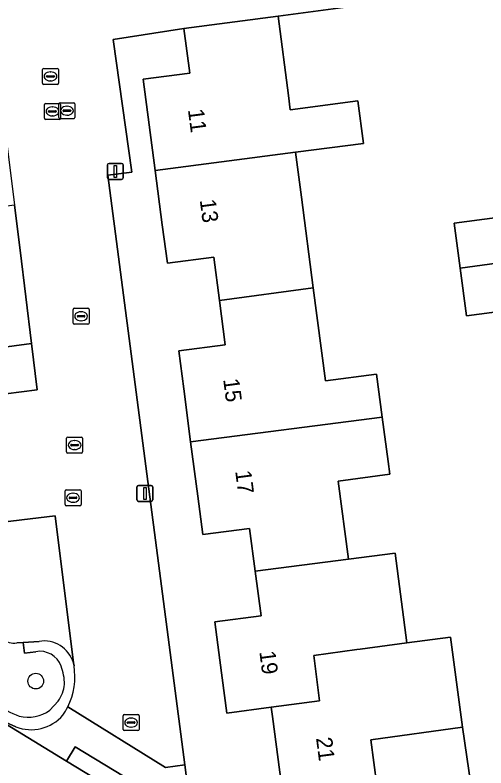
# Model space of a CAD drawing. Extents: x 158472 to 159562, y 388525 to 389606.
# Drawn here: x 159339.84 to 159369.27, y 388907.81 to 388954.85 of the extents above; entities that cross this region are included whole.
import ezdxf

# ---------------------------------------------------------------- set-up
doc = ezdxf.new("R2010")
doc.units = 0
for name, color, linetype in [('IMGEO_Boom', 7, 'Continuous'), ('IMGEO_Brandkraan', 7, 'Continuous'), ('IMGEO_Erf', 7, 'Continuous'), ('IMGEO_Kolk', 7, 'Continuous'), ('IMGEO_Lichtmast', 7, 'Continuous'), ('IMGEO_Pand', 7, 'Continuous'), ('IMGEO_Pand_nummerreeks', 7, 'Continuous'), ('IMGEO_Parkeervlak_open', 7, 'Continuous'), ('IMGEO_Rijbaan_lokaal_open', 7, 'Continuous'), ('IMGEO_Rioolput', 7, 'Continuous'), ('IMGEO_Voetpad_open', 7, 'Continuous')]:
    doc.layers.add(name, color=color, linetype=linetype)

msp = doc.modelspace()

# ---------------------------------------------------------------- linework, layer by layer
at = {"layer": 'IMGEO_Boom'}
msp.add_circle((159341.134, 388913.23), 0.489, dxfattribs=at)
at = {"layer": 'IMGEO_Brandkraan'}
for p, q in [((159342.581, 388948.447), (159342.581, 388949.299)), ((159342.656, 388949.373), (159343.508, 388949.373)), ((159343.069, 388949.153), (159343.094, 388949.153)), ((159343.582, 388949.299), (159343.582, 388948.447)), ((159342.84, 388948.867), (159342.84, 388948.879)), ((159343.278, 388948.83), (159342.88, 388948.83)), ((159342.883, 388948.916), (159343.281, 388948.916)), ((159343.324, 388948.879), (159343.324, 388948.867)), ((159343.508, 388948.373), (159342.656, 388948.373)), ((159343.092, 388948.593), (159343.067, 388948.593))]:
    msp.add_line(p, q, dxfattribs=at)
for points in [[(159342.581, 388948.447), (159342.581, 388949.299)], [(159342.656, 388949.373), (159343.508, 388949.373)], [(159343.582, 388949.299), (159343.582, 388948.447)], [(159343.508, 388948.373), (159342.656, 388948.373)]]:
    msp.add_lwpolyline(points, dxfattribs=at)
for centre, radius, start, end in [((159342.658, 388949.297), 0.0765, 91.552, 178.448), ((159342.658, 388949.297), 0.0765, 91.552, 178.448), ((159343.506, 388949.297), 0.0765, 1.552, 88.448), ((159343.506, 388949.297), 0.0765, 1.552, 88.448), ((159342.88, 388948.876), 0.0403, 85.8775, 175.7526), ((159342.877, 388948.866), 0.0366, 178.938, 274.7102), ((159343.281, 388948.873), 0.043, 264.8664, 352.4533), ((159343.285, 388948.878), 0.0386, 1.7309, 96.639), ((159342.658, 388948.449), 0.0765, 181.552, 268.448), ((159342.658, 388948.449), 0.0765, 181.552, 268.448), ((159343.506, 388948.449), 0.0765, 271.552, 358.448), ((159343.506, 388948.449), 0.0765, 271.552, 358.448)]:
    msp.add_arc(centre, radius, start, end, dxfattribs=at)
for centre, major_axis, ratio, start_param, end_param in [((159343.068, 388948.873), (-0.387, 0.002), 0.722429, 4.712389, 7.853982), ((159343.093, 388948.873), (-0.39, 0.002), 0.717154, 1.570796, 4.712389)]:
    msp.add_ellipse(centre, major_axis=major_axis, ratio=ratio, start_param=start_param, end_param=end_param, dxfattribs=at)
at = {"layer": 'IMGEO_Erf'}
for points in [[(159370.962, 388956.758), (159356.273, 388954.78), (159356.923, 388949.823), (159357.04, 388948.931), (159361.271, 388949.486), (159361.619, 388946.832), (159357.37, 388946.276), (159357.737, 388943.477), (159358.48, 388937.806), (159359.242, 388931.995), (159362.437, 388932.414), (159362.789, 388929.729), (159363.153, 388926.947), (159363.257, 388926.155), (159360.031, 388925.733), (159360.67, 388920.858), (159363.593, 388921.234), (159364.317, 388915.616), (159367.061, 388915.976), (159367.797, 388910.364), (159368.611, 388904.796), (159371.665, 388905.196)], [(159356.591, 388905.964), (159355.929, 388911.012), (159355.87, 388911.458), (159355.851, 388911.603), (159353.064, 388911.239), (159352.629, 388914.55), (159352.317, 388916.932), (159355.212, 388917.311), (159354.845, 388920.108), (159354.495, 388922.774), (159351.572, 388922.391), (159351.257, 388924.791), (159350.812, 388928.189), (159350.378, 388931.498), (159350.067, 388933.871), (159352.98, 388934.253), (159352.617, 388937.019), (159352.263, 388939.719), (159349.356, 388939.338), (159349.04, 388941.749), (159348.597, 388945.129), (159347.847, 388950.845), (159350.761, 388951.227), (159350.396, 388954.01), (159345.972, 388953.319), (159347.141, 388945.039), (159345.643, 388944.841), (159350.443, 388907.994), (159350.822, 388905.086)], [(159372.631, 388936.657), (159368.051, 388936.054), (159367.658, 388939.038), (159367.288, 388941.844), (159371.868, 388942.447)]]:
    msp.add_lwpolyline(points, dxfattribs=at)
msp.add_lwpolyline([(159337.276, 388930.929), (159341.23, 388931.435), (159340.873, 388934.316), (159335.124, 388933.564), (159335.499, 388930.701)], close=True, dxfattribs=at)
at = {"layer": 'IMGEO_Kolk'}
for p, q in [((159341.674, 388948.401), (159341.674, 388949.253)), ((159341.749, 388949.327), (159342.601, 388949.327)), ((159342.162, 388949.107), (159342.187, 388949.107)), ((159342.675, 388949.253), (159342.675, 388948.401)), ((159341.933, 388948.821), (159341.933, 388948.833)), ((159342.371, 388948.784), (159341.973, 388948.784)), ((159341.976, 388948.87), (159342.374, 388948.87)), ((159342.417, 388948.833), (159342.417, 388948.821)), ((159342.601, 388948.327), (159341.749, 388948.327)), ((159342.185, 388948.547), (159342.16, 388948.547)), ((159343.465, 388935.604), (159343.465, 388936.456)), ((159343.54, 388936.53), (159344.392, 388936.53)), ((159344.466, 388936.456), (159344.466, 388935.604)), ((159343.724, 388936.024), (159343.724, 388936.036)), ((159344.162, 388935.987), (159343.764, 388935.987)), ((159343.767, 388936.073), (159344.165, 388936.073)), ((159343.953, 388936.31), (159343.978, 388936.31)), ((159344.208, 388936.036), (159344.208, 388936.024)), ((159344.392, 388935.53), (159343.54, 388935.53)), ((159343.976, 388935.75), (159343.951, 388935.75)), ((159342.962, 388924.26), (159342.962, 388925.112)), ((159343.037, 388925.186), (159343.889, 388925.186)), ((159343.963, 388925.112), (159343.963, 388924.26)), ((159343.221, 388924.68), (159343.221, 388924.692)), ((159343.659, 388924.643), (159343.261, 388924.643)), ((159343.264, 388924.729), (159343.662, 388924.729)), ((159343.45, 388924.966), (159343.475, 388924.966)), ((159343.705, 388924.692), (159343.705, 388924.68)), ((159343.889, 388924.186), (159343.037, 388924.186)), ((159343.473, 388924.406), (159343.448, 388924.406)), ((159346.591, 388910.213), (159346.591, 388911.065)), ((159346.666, 388911.139), (159347.518, 388911.139)), ((159347.592, 388911.065), (159347.592, 388910.213)), ((159346.85, 388910.633), (159346.85, 388910.645)), ((159347.288, 388910.596), (159346.89, 388910.596)), ((159346.893, 388910.682), (159347.291, 388910.682)), ((159347.079, 388910.919), (159347.104, 388910.919)), ((159347.334, 388910.645), (159347.334, 388910.633)), ((159347.518, 388910.139), (159346.666, 388910.139)), ((159347.102, 388910.359), (159347.077, 388910.359))]:
    msp.add_line(p, q, dxfattribs=at)
for points in [[(159341.674, 388948.401), (159341.674, 388949.253)], [(159341.749, 388949.327), (159342.601, 388949.327)], [(159342.675, 388949.253), (159342.675, 388948.401)], [(159342.601, 388948.327), (159341.749, 388948.327)], [(159343.465, 388935.604), (159343.465, 388936.456)], [(159343.54, 388936.53), (159344.392, 388936.53)], [(159344.466, 388936.456), (159344.466, 388935.604)], [(159344.392, 388935.53), (159343.54, 388935.53)], [(159342.962, 388924.26), (159342.962, 388925.112)], [(159343.037, 388925.186), (159343.889, 388925.186)], [(159343.963, 388925.112), (159343.963, 388924.26)], [(159343.889, 388924.186), (159343.037, 388924.186)], [(159346.591, 388910.213), (159346.591, 388911.065)], [(159346.666, 388911.139), (159347.518, 388911.139)], [(159347.592, 388911.065), (159347.592, 388910.213)], [(159347.518, 388910.139), (159346.666, 388910.139)]]:
    msp.add_lwpolyline(points, dxfattribs=at)
for centre, radius, start, end in [((159341.751, 388949.251), 0.0765, 91.552, 178.448), ((159341.751, 388949.251), 0.0765, 91.552, 178.448), ((159342.599, 388949.251), 0.0765, 1.552, 88.448), ((159342.599, 388949.251), 0.0765, 1.552, 88.448), ((159341.973, 388948.83), 0.0403, 85.8775, 175.7526), ((159341.97, 388948.82), 0.0366, 178.938, 274.7102), ((159342.374, 388948.827), 0.043, 264.8664, 352.4533), ((159342.378, 388948.832), 0.0386, 1.7309, 96.639), ((159341.751, 388948.403), 0.0765, 181.552, 268.448), ((159341.751, 388948.403), 0.0765, 181.552, 268.448), ((159342.599, 388948.403), 0.0765, 271.552, 358.448), ((159342.599, 388948.403), 0.0765, 271.552, 358.448), ((159343.542, 388936.454), 0.0765, 91.552, 178.448), ((159343.542, 388936.454), 0.0765, 91.552, 178.448), ((159344.39, 388936.454), 0.0765, 1.552, 88.448), ((159344.39, 388936.454), 0.0765, 1.552, 88.448), ((159343.764, 388936.033), 0.0403, 85.8775, 175.7526), ((159343.761, 388936.023), 0.0366, 178.938, 274.7102), ((159344.165, 388936.03), 0.043, 264.8664, 352.4533), ((159344.169, 388936.035), 0.0386, 1.7309, 96.639), ((159343.542, 388935.606), 0.0765, 181.552, 268.448), ((159343.542, 388935.606), 0.0765, 181.552, 268.448), ((159344.39, 388935.606), 0.0765, 271.552, 358.448), ((159344.39, 388935.606), 0.0765, 271.552, 358.448), ((159343.039, 388925.11), 0.0765, 91.552, 178.448), ((159343.039, 388925.11), 0.0765, 91.552, 178.448), ((159343.887, 388925.11), 0.0765, 1.552, 88.448), ((159343.887, 388925.11), 0.0765, 1.552, 88.448), ((159343.261, 388924.689), 0.0403, 85.8775, 175.7526), ((159343.258, 388924.679), 0.0366, 178.938, 274.7102), ((159343.662, 388924.686), 0.043, 264.8664, 352.4533), ((159343.666, 388924.691), 0.0386, 1.7309, 96.639), ((159343.039, 388924.262), 0.0765, 181.552, 268.448), ((159343.039, 388924.262), 0.0765, 181.552, 268.448), ((159343.887, 388924.262), 0.0765, 271.552, 358.448), ((159343.887, 388924.262), 0.0765, 271.552, 358.448), ((159346.668, 388911.063), 0.0765, 91.552, 178.448), ((159346.668, 388911.063), 0.0765, 91.552, 178.448), ((159347.516, 388911.063), 0.0765, 1.552, 88.448), ((159347.516, 388911.063), 0.0765, 1.552, 88.448), ((159346.89, 388910.642), 0.0403, 85.8775, 175.7526), ((159346.887, 388910.632), 0.0366, 178.938, 274.7102), ((159347.291, 388910.639), 0.043, 264.8664, 352.4533), ((159347.295, 388910.644), 0.0386, 1.7309, 96.639), ((159346.668, 388910.215), 0.0765, 181.552, 268.448), ((159346.668, 388910.215), 0.0765, 181.552, 268.448), ((159347.516, 388910.215), 0.0765, 271.552, 358.448), ((159347.516, 388910.215), 0.0765, 271.552, 358.448)]:
    msp.add_arc(centre, radius, start, end, dxfattribs=at)
for centre, major_axis, ratio, start_param, end_param in [((159342.161, 388948.827), (-0.387, 0.002), 0.722429, 4.712389, 7.853982), ((159342.186, 388948.827), (-0.39, 0.002), 0.717154, 1.570796, 4.712389), ((159343.952, 388936.03), (-0.387, 0.002), 0.722429, 4.712389, 7.853982), ((159343.977, 388936.03), (-0.39, 0.002), 0.717154, 1.570796, 4.712389), ((159343.449, 388924.686), (-0.387, 0.002), 0.722429, 4.712389, 7.853982), ((159343.474, 388924.686), (-0.39, 0.002), 0.717154, 1.570796, 4.712389), ((159347.078, 388910.639), (-0.387, 0.002), 0.722429, 4.712389, 7.853982), ((159347.103, 388910.639), (-0.39, 0.002), 0.717154, 1.570796, 4.712389)]:
    msp.add_ellipse(centre, major_axis=major_axis, ratio=ratio, start_param=start_param, end_param=end_param, dxfattribs=at)
at = {"layer": 'IMGEO_Lichtmast'}
for p, q in [((159345.611, 388944.68), (159345.611, 388945.48)), ((159345.611, 388945.48), (159345.611, 388944.68)), ((159345.711, 388945.58), (159346.501, 388945.58)), ((159346.501, 388945.58), (159345.711, 388945.58)), ((159346.601, 388945.48), (159346.601, 388944.68)), ((159346.601, 388944.68), (159346.601, 388945.48)), ((159346.501, 388944.58), (159345.711, 388944.58)), ((159345.711, 388944.58), (159346.501, 388944.58)), ((159347.457, 388924.564), (159347.457, 388925.364)), ((159347.457, 388925.364), (159347.457, 388924.564)), ((159347.557, 388925.464), (159348.347, 388925.464)), ((159348.347, 388925.464), (159347.557, 388925.464)), ((159348.447, 388925.364), (159348.447, 388924.564)), ((159348.447, 388924.564), (159348.447, 388925.364)), ((159348.347, 388924.464), (159347.557, 388924.464)), ((159347.557, 388924.464), (159348.347, 388924.464))]:
    msp.add_line(p, q, dxfattribs=at)
for points in [[(159346.031, 388945.455), (159346.181, 388945.455), (159346.181, 388944.705), (159346.031, 388944.705), (159346.031, 388945.455)], [(159347.877, 388925.339), (159348.027, 388925.339), (159348.027, 388924.589), (159347.877, 388924.589), (159347.877, 388925.339)]]:
    msp.add_lwpolyline(points, dxfattribs=at)
for centre, start, end in [((159345.711, 388945.48), 90, 180), ((159345.711, 388945.48), 90, 180), ((159346.501, 388945.48), 0, 90), ((159346.501, 388945.48), 360, 90), ((159345.711, 388944.68), 180, 270), ((159345.711, 388944.68), 180, 270), ((159346.501, 388944.68), 270, 0), ((159346.501, 388944.68), 270, 0), ((159347.557, 388925.364), 90, 180), ((159347.557, 388925.364), 90, 180), ((159348.347, 388925.364), 0, 90), ((159348.347, 388925.364), 360, 90), ((159347.557, 388924.564), 180, 270), ((159347.557, 388924.564), 180, 270), ((159348.347, 388924.564), 270, 0), ((159348.347, 388924.564), 270, 0)]:
    msp.add_arc(centre, 0.1, start, end, dxfattribs=at)
at = {"layer": 'IMGEO_Pand'}
for points in [[(159357.37, 388946.276), (159361.619, 388946.832), (159361.271, 388949.486), (159357.04, 388948.931), (159356.923, 388949.823), (159356.273, 388954.78), (159350.396, 388954.01), (159350.761, 388951.227), (159347.847, 388950.845), (159348.597, 388945.129)], [(159357.37, 388946.276), (159348.597, 388945.129), (159349.04, 388941.749), (159349.356, 388939.338), (159352.263, 388939.719), (159352.617, 388937.019), (159358.48, 388937.806), (159357.737, 388943.477)], [(159340.148, 388940.163), (159339.799, 388942.974), (159331.161, 388941.841), (159331.911, 388936.146), (159329.032, 388935.767), (159329.434, 388932.718), (159329.799, 388929.953), (159335.499, 388930.701), (159335.124, 388933.564), (159340.873, 388934.316)], [(159367.658, 388939.038), (159372.236, 388939.653), (159371.868, 388942.447), (159367.288, 388941.844)], [(159367.658, 388939.038), (159368.051, 388936.054), (159372.631, 388936.657), (159372.236, 388939.653)], [(159362.789, 388929.729), (159362.437, 388932.414), (159359.242, 388931.995), (159358.48, 388937.806), (159352.617, 388937.019), (159352.98, 388934.253), (159350.067, 388933.871), (159350.378, 388931.498), (159350.812, 388928.189)], [(159362.789, 388929.729), (159350.812, 388928.189), (159351.257, 388924.791), (159351.572, 388922.391), (159354.495, 388922.774), (159354.845, 388920.108), (159360.67, 388920.858), (159360.031, 388925.733), (159363.257, 388926.155), (159363.153, 388926.947)], [(159360.67, 388920.858), (159354.845, 388920.108), (159355.212, 388917.311), (159352.317, 388916.932), (159352.629, 388914.55), (159353.064, 388911.239), (159355.851, 388911.603), (159358.875, 388911.998), (159358.505, 388914.828), (159361.198, 388915.205), (159361.407, 388915.232), (159364.317, 388915.616), (159363.593, 388921.234)], [(159364.317, 388915.616), (159361.407, 388915.232), (159361.198, 388915.205), (159358.505, 388914.828), (159358.875, 388911.998), (159355.851, 388911.603), (159355.87, 388911.458), (159355.929, 388911.012), (159356.591, 388905.964), (159359.462, 388906.337), (159362.439, 388906.724), (159362.071, 388909.556), (159367.797, 388910.364), (159367.061, 388915.976)], [(159367.797, 388910.364), (159362.071, 388909.556), (159362.439, 388906.724), (159359.462, 388906.337), (159359.482, 388906.186), (159359.515, 388905.933), (159360.221, 388900.549), (159368.035, 388901.574), (159368.145, 388900.742), (159372.18, 388901.27), (159371.665, 388905.196), (159368.611, 388904.796)]]:
    msp.add_lwpolyline(points, close=True, dxfattribs=at)
at = {"layer": 'IMGEO_Parkeervlak_open'}
for points in [[(159343.481, 388914.375), (159342.35, 388923.559), (159337.993, 388923.033)], [(159339.946, 388915.614), (159340.348, 388915.636), (159341.34, 388915.715)]]:
    msp.add_lwpolyline(points, dxfattribs=at)
for centre, radius, start, end in [((159339.776, 388916.73), 1.129, 230.8205, 278.6473), ((159341.665, 388913.854), 1.889, 16.0144, 99.9027)]:
    msp.add_arc(centre, radius, start, end, dxfattribs=at)
at = {"layer": 'IMGEO_Rijbaan_lokaal_open'}
for points in [[(159333.934, 388958.175), (159334.41, 388954.462), (159334.737, 388951.908), (159335.733, 388952.074), (159338.69, 388952.402), (159339.198, 388947.826), (159339.799, 388942.974), (159340.148, 388940.163), (159340.873, 388934.316), (159341.23, 388931.435), (159337.276, 388930.929), (159337.692, 388928.145), (159338.25, 388928.22)], [(159345.643, 388944.841), (159347.141, 388945.039), (159345.972, 388953.319), (159350.396, 388954.01), (159356.273, 388954.78), (159370.962, 388956.758)], [(159343.129, 388911.615), (159349.232, 388907.837), (159350.443, 388907.994), (159345.643, 388944.841)], [(159337.993, 388923.033), (159342.35, 388923.559), (159343.481, 388914.375), (159343.523, 388914.195)], [(159359.077, 388898.477), (159347.336, 388905.625), (159343.055, 388908.232), (159338.569, 388910.963), (159338.27, 388911.145)]]:
    msp.add_lwpolyline(points, dxfattribs=at)
msp.add_arc((159339.274, 388913.524), 4.302, 333.6576, 8.9769, dxfattribs=at)
at = {"layer": 'IMGEO_Rioolput'}
for p, q in [((159341.552, 388950.59), (159341.552, 388951.442)), ((159341.627, 388951.516), (159342.479, 388951.516)), ((159342.553, 388951.442), (159342.553, 388950.59)), ((159341.811, 388951.01), (159341.811, 388951.022)), ((159342.249, 388950.973), (159341.851, 388950.973)), ((159341.854, 388951.059), (159342.252, 388951.059)), ((159342.04, 388951.296), (159342.065, 388951.296)), ((159342.295, 388951.022), (159342.295, 388951.01)), ((159342.479, 388950.516), (159341.627, 388950.516)), ((159342.063, 388950.736), (159342.038, 388950.736)), ((159343.059, 388927.554), (159343.059, 388928.406)), ((159343.134, 388928.48), (159343.986, 388928.48)), ((159344.06, 388928.406), (159344.06, 388927.554)), ((159343.318, 388927.974), (159343.318, 388927.986)), ((159343.756, 388927.937), (159343.358, 388927.937)), ((159343.361, 388928.023), (159343.759, 388928.023)), ((159343.547, 388928.26), (159343.572, 388928.26)), ((159343.802, 388927.986), (159343.802, 388927.974)), ((159343.986, 388927.48), (159343.134, 388927.48)), ((159343.57, 388927.7), (159343.545, 388927.7))]:
    msp.add_line(p, q, dxfattribs=at)
for points in [[(159341.552, 388950.59), (159341.552, 388951.442)], [(159341.627, 388951.516), (159342.479, 388951.516)], [(159342.553, 388951.442), (159342.553, 388950.59)], [(159342.479, 388950.516), (159341.627, 388950.516)], [(159343.059, 388927.554), (159343.059, 388928.406)], [(159343.134, 388928.48), (159343.986, 388928.48)], [(159344.06, 388928.406), (159344.06, 388927.554)], [(159343.986, 388927.48), (159343.134, 388927.48)]]:
    msp.add_lwpolyline(points, dxfattribs=at)
for centre, radius, start, end in [((159341.629, 388951.44), 0.0765, 91.552, 178.448), ((159341.629, 388951.44), 0.0765, 91.552, 178.448), ((159342.477, 388951.44), 0.0765, 1.552, 88.448), ((159342.477, 388951.44), 0.0765, 1.552, 88.448), ((159341.851, 388951.019), 0.0403, 85.8775, 175.7526), ((159341.848, 388951.009), 0.0366, 178.938, 274.7102), ((159342.252, 388951.016), 0.043, 264.8664, 352.4533), ((159342.256, 388951.021), 0.0386, 1.7309, 96.639), ((159341.629, 388950.592), 0.0765, 181.552, 268.448), ((159341.629, 388950.592), 0.0765, 181.552, 268.448), ((159342.477, 388950.592), 0.0765, 271.552, 358.448), ((159342.477, 388950.592), 0.0765, 271.552, 358.448), ((159343.136, 388928.404), 0.0765, 91.552, 178.448), ((159343.136, 388928.404), 0.0765, 91.552, 178.448), ((159343.984, 388928.404), 0.0765, 1.552, 88.448), ((159343.984, 388928.404), 0.0765, 1.552, 88.448), ((159343.358, 388927.983), 0.0403, 85.8775, 175.7526), ((159343.355, 388927.973), 0.0366, 178.938, 274.7102), ((159343.759, 388927.98), 0.043, 264.8664, 352.4533), ((159343.763, 388927.985), 0.0386, 1.7309, 96.639), ((159343.136, 388927.556), 0.0765, 181.552, 268.448), ((159343.136, 388927.556), 0.0765, 181.552, 268.448), ((159343.984, 388927.556), 0.0765, 271.552, 358.448), ((159343.984, 388927.556), 0.0765, 271.552, 358.448)]:
    msp.add_arc(centre, radius, start, end, dxfattribs=at)
for centre, major_axis, ratio, start_param, end_param in [((159342.039, 388951.016), (-0.387, 0.002), 0.722429, 4.712389, 7.853982), ((159342.064, 388951.016), (-0.39, 0.002), 0.717154, 1.570796, 4.712389), ((159343.546, 388927.98), (-0.387, 0.002), 0.722429, 4.712389, 7.853982), ((159343.571, 388927.98), (-0.39, 0.002), 0.717154, 1.570796, 4.712389)]:
    msp.add_ellipse(centre, major_axis=major_axis, ratio=ratio, start_param=start_param, end_param=end_param, dxfattribs=at)
at = {"layer": 'IMGEO_Voetpad_open'}
for points in [[(159341.34, 388915.715), (159340.348, 388915.636), (159340.427, 388914.988), (159341.136, 388915.069)], [(159341.136, 388915.069), (159340.427, 388914.988), (159340.348, 388915.636), (159339.946, 388915.614)], [(159343.523, 388914.195), (159343.481, 388914.375)], [(159342.54, 388911.979), (159342.014, 388911.409)], [(159342.014, 388911.409), (159342.54, 388911.979)], [(159358.61, 388900.498), (159354.078, 388903.383), (159353.808, 388905.481), (159350.822, 388905.086), (159350.443, 388907.994), (159349.232, 388907.837), (159343.129, 388911.615)], [(159338.27, 388911.145), (159338.569, 388910.963), (159339.877, 388910.377)], [(159339.877, 388910.377), (159338.569, 388910.963), (159343.055, 388908.232), (159343.596, 388909.12), (159347.877, 388906.513), (159347.336, 388905.625), (159359.077, 388898.477)]]:
    msp.add_lwpolyline(points, dxfattribs=at)
msp.add_lwpolyline([(159347.336, 388905.625), (159347.877, 388906.513), (159343.596, 388909.12), (159343.055, 388908.232)], close=True, dxfattribs=at)
for centre, radius, start, end in [((159339.776, 388916.73), 1.129, 230.8205, 278.6473), ((159341.665, 388913.854), 1.889, 16.0144, 99.9027), ((159341.395, 388913.697), 1.396, 19.3996, 100.7042), ((159341.395, 388913.697), 1.396, 19.3996, 100.7042), ((159339.966, 388913.053), 2.962, 359.5365, 21.9716), ((159339.966, 388913.053), 2.962, 359.5365, 21.9716), ((159339.274, 388913.524), 4.302, 333.6576, 8.9769), ((159340.527, 388913.317), 2.417, 326.3816, 353.1535), ((159340.527, 388913.317), 2.417, 326.3816, 353.1535), ((159342.492, 388917.26), 6.665, 234.4206, 248.9133), ((159342.492, 388917.26), 6.665, 234.4206, 248.9133), ((159339.196, 388913.574), 4.394, 325.8482, 333.5268), ((159339.196, 388913.574), 4.394, 325.8482, 333.5268), ((159340.841, 388912.819), 2.625, 248.4451, 319.3078), ((159340.841, 388912.819), 2.625, 248.4451, 319.3078), ((159340.658, 388913.292), 2.32, 255.9365, 305.7637), ((159340.658, 388913.292), 2.32, 255.9365, 305.7637)]:
    msp.add_arc(centre, radius, start, end, dxfattribs=at)

# ---------------------------------------------------------------- texts
at = {"layer": 'IMGEO_Pand_nummerreeks'}
for s, rotation, p in [('11', 277.471, (159350.639, 388948.93)), ('13', 277.471, (159351.38, 388943.29)), ('15', 277.4687, (159352.843, 388932.086)), ('17', 277.4712, (159353.595, 388926.346)), ('19', 277.4712, (159355.103, 388915.069)), ('21', 277.4712, (159358.646, 388909.669))]:
    msp.add_text(s, height=1, rotation=rotation, dxfattribs=at).set_placement(p)

doc.saveas('drawing.dxf')
